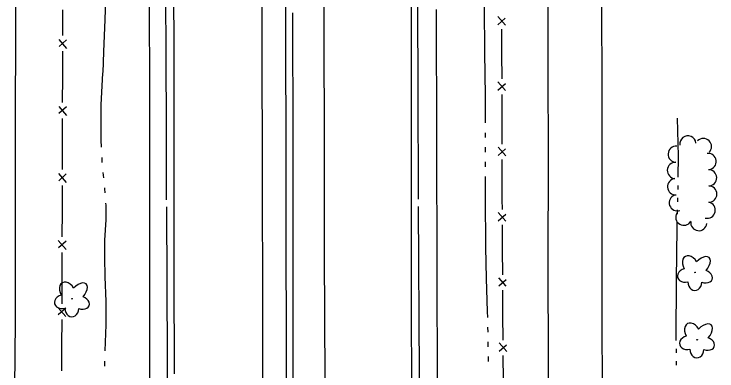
# Model space of a CAD drawing. Extents: x 589250 to 1188077, y 162953 to 363065.
# Drawn here: x 593928.7 to 594218.9, y 177801.2 to 177948.7 of the extents above; entities that cross this region are included whole.
import ezdxf

# ---------------------------------------------------------------- set-up
doc = ezdxf.new("R2010")
doc.units = 0
for name, color, linetype in [('E_DRN_Pipe', 7, 'Continuous'), ('E_DRN_SS_UG', 7, 'Continuous'), ('E_FEN_P', 7, 'Continuous'), ('E_LAND_TreeLine_P', 7, 'Continuous'), ('E_LAND_Vegetation', 7, 'Continuous'), ('E_RDWY', 7, 'Continuous'), ('E_RDWY_Gravel', 7, 'Continuous'), ('E_WAL', 7, 'Continuous'), ('E_WTR_FlowLine', 7, 'Continuous')]:
    doc.layers.add(name, color=color, linetype=linetype)

msp = doc.modelspace()

# ---------------------------------------------------------------- linework, layer by layer
at = {"layer": 'E_DRN_Pipe'}
for points in [[(593991.57, 177872), (593991.6, 177902.19), (593991.52, 177930.73), (593991.39, 177957.88), (593991.37, 177984.08), (593991.57, 178013.68), (593991.32, 178043.93), (593991.11, 178075.86), (593991.08, 178109.7), (593991.11, 178141.67), (593990.96, 178168.93), (593990.96, 178198.13), (593990.87, 178226.77), (593990.92, 178256.3), (593990.89, 178287.99), (593990.94, 178321.74), (593990.83, 178369)], [(594095.7, 177872.17), (594095.53, 177918.3), (594095.49, 177951.16), (594095.38, 177986.06), (594095.35, 178018.16), (594095.12, 178056.39), (594095.19, 178089.93), (594095.35, 178124.34), (594095.26, 178155.19), (594095.18, 178186.56), (594095.01, 178218.44), (594095.05, 178248.13), (594094.84, 178279.52), (594095.01, 178311.1), (594094.91, 178340.51), (594094.8, 178369.16)], [(593991.6, 177869), (593991.91, 177805.87), (593991.97, 177782.53), (593992.19, 177745.63), (593992.29, 177709.08), (593992.21, 177678.26), (593992.19, 177649.13), (593992.11, 177619.16), (593992.04, 177587.6), (593992.07, 177564.45), (593992.2, 177537.81), (593992.37, 177507.36), (593992.31, 177472.51), (593992.47, 177440.45), (593992.56, 177410.05), (593992.48, 177381.72), (593992.49, 177372)], [(594095.54, 177869.16), (594095.95, 177799.97), (594096.06, 177766.36), (594096.13, 177733.27), (594096.2, 177704.46), (594096.1, 177671.52), (594096.26, 177637.8), (594096.41, 177604.79), (594096.5, 177575.91), (594096.53, 177544.73), (594096.62, 177515.38), (594096.68, 177487.25), (594096.66, 177451.16), (594096.62, 177419.79), (594096.79, 177388.55), (594096.81, 177372.17)]]:
    msp.add_lwpolyline(points, dxfattribs=at)
at = {"layer": 'E_DRN_SS_UG'}
msp.add_line((594041.33, 177717.12), (594040.94, 177964.54), dxfattribs=at)
at = {"layer": 'E_FEN_P'}
for p, q in [((593948.69, 177950.47), (593948.68, 177939.88)), ((594131.59, 177944.13), (594128.46, 177947.71)), ((594128.46, 177944.28), (594131.52, 177946.99)), ((594130.17, 177932.23), (594130.15, 177942.54)), ((593947.2, 177938.25), (593950.4, 177934.56)), ((593950.41, 177938.08), (593947.26, 177935.31)), ((593948.68, 177933.33), (593948.67, 177931.48)), ((593948.67, 177931.48), (593948.65, 177922.74)), ((594130.19, 177921.93), (594130.17, 177932.23)), ((593948.65, 177922.74), (593948.62, 177912.15)), ((594131.64, 177917.14), (594128.51, 177920.72)), ((594128.52, 177917.29), (594131.57, 177920)), ((594130.22, 177905.24), (594130.2, 177915.55)), ((593947.13, 177910.53), (593950.33, 177906.83)), ((593950.34, 177910.35), (593947.19, 177907.58)), ((593948.6, 177905.6), (593948.57, 177895.01)), ((594130.25, 177894.94), (594130.22, 177905.24)), ((593948.57, 177895.01), (593948.54, 177884.42)), ((594131.7, 177890.15), (594128.57, 177893.73)), ((594128.57, 177890.3), (594131.63, 177893.01)), ((594130.28, 177878.25), (594130.26, 177888.56)), ((593947.05, 177882.8), (593950.25, 177879.1)), ((593950.26, 177882.62), (593947.11, 177879.85)), ((594130.29, 177872.08), (594130.28, 177878.25)), ((593948.52, 177877.87), (593948.49, 177867.28)), ((594130.32, 177867.95), (594130.29, 177872.08)), ((593948.49, 177867.28), (593948.46, 177856.69)), ((594131.79, 177863.16), (594128.64, 177866.73)), ((594128.66, 177863.31), (594131.71, 177866.03)), ((594130.42, 177851.26), (594130.36, 177861.57)), ((593946.97, 177855.07), (593950.17, 177851.37)), ((593950.18, 177854.89), (593947.03, 177852.13)), ((593948.44, 177850.14), (593948.41, 177839.55)), ((594130.49, 177840.96), (594130.42, 177851.26)), ((593948.41, 177839.55), (593948.38, 177828.97)), ((594131.96, 177836.17), (594128.81, 177839.74)), ((594128.83, 177836.32), (594131.88, 177839.04)), ((594130.59, 177824.27), (594130.52, 177834.58)), ((593946.89, 177827.34), (593950.09, 177823.64)), ((593950.1, 177827.16), (593946.95, 177824.4)), ((594130.65, 177813.97), (594130.59, 177824.27)), ((593948.36, 177822.41), (593948.33, 177811.82)), ((593948.33, 177811.82), (593948.29, 177801.24)), ((594132.13, 177809.18), (594128.98, 177812.75)), ((594129, 177809.33), (594132.04, 177812.05)), ((594130.76, 177797.28), (594130.69, 177807.59))]:
    msp.add_line(p, q, dxfattribs=at)
at = {"layer": 'E_LAND_TreeLine_P'}
for centre, radius, start, end in [((594206.93, 177894.99), 3.37, 7.055, 187.055), ((594213.35, 177893.94), 3.37, 315.4731, 135.4731), ((594202.15, 177890.81), 3.37, 86.9523, 266.9523), ((594215.27, 177887.78), 3.37, 277.3843, 97.3843), ((594201.79, 177884.08), 3.37, 86.9523, 266.9523), ((594215.47, 177881.03), 3.37, 271.3966, 91.3966), ((594201.87, 177877.36), 3.36, 94.4183, 274.4183), ((594215.58, 177874.3), 3.36, 270.4731, 90.4731), ((594202.6, 177870.7), 3.36, 108.4772, 288.4772), ((594214.88, 177867.66), 3.36, 257.1485, 77.1485), ((594205.26, 177864.75), 3.36, 149.5093, 329.5093), ((594211.45, 177862.53), 3.36, 173.0417, 353.0417)]:
    msp.add_arc(centre, radius, start, end, dxfattribs=at)
at = {"layer": 'E_LAND_Vegetation'}
for centre in [(594209.9, 177841.91), (593952.63, 177831.03), (594210.76, 177814.09)]:
    msp.add_circle(centre, 0.128, dxfattribs=at)
for centre, major_axis, ratio in [((594207.98, 177844.87), (2.06, -3.69), 0.691916), ((594212.49, 177844.52), (-3.2, -3.51), 0.560249), ((594206.18, 177840.72), (3.48, 0.96), 0.782863), ((594213.57, 177840.3), (-3.4, 1.25), 0.716896), ((593950.71, 177833.99), (2.06, -3.69), 0.691916), ((593955.22, 177833.64), (-3.2, -3.51), 0.560249), ((594209.8, 177837.93), (0.08, 3.45), 0.832022), ((593948.91, 177829.84), (3.48, 0.96), 0.782863), ((593956.3, 177829.42), (-3.4, 1.25), 0.716896), ((593952.53, 177827.04), (0.08, 3.45), 0.832022), ((594208.84, 177817.06), (2.06, -3.69), 0.691916), ((594213.35, 177816.71), (-3.2, -3.51), 0.560249), ((594207.04, 177812.9), (3.48, 0.96), 0.782863), ((594214.43, 177812.48), (-3.4, 1.25), 0.716896), ((594210.66, 177810.11), (0.08, 3.45), 0.832022)]:
    msp.add_ellipse(centre, major_axis=major_axis, ratio=ratio, start_param=1.570796, end_param=4.712389, dxfattribs=at)
at = {"layer": 'E_RDWY'}
for p, q in [((594030.95, 177990.73), (594030.98, 177937.93)), ((594092.62, 177988.71), (594092.64, 177930.3)), ((594056.8, 177943.35), (594056.72, 177987.09)), ((593994.76, 177937.1), (593994.65, 177980.55)), ((593929.23, 177973.5), (593929.34, 177939.99)), ((594149.19, 177927.17), (594149.18, 177971.1)), ((594171.32, 177960.12), (594171.37, 177915.34)), ((594056.84, 177893.08), (594056.8, 177943.35)), ((593929.34, 177939.99), (593929.08, 177906.52)), ((593994.82, 177889.67), (593994.76, 177937.1)), ((594030.98, 177937.93), (594031.11, 177880.69)), ((594092.64, 177930.3), (594092.62, 177876.48)), ((594149.44, 177887.8), (594149.19, 177927.17)), ((594171.37, 177915.34), (594171.47, 177863.97)), ((593929.08, 177906.52), (593929.2, 177862.25)), ((594056.95, 177849.67), (594056.84, 177893.08)), ((593994.87, 177841.48), (593994.82, 177889.67)), ((594149.18, 177846.85), (594149.44, 177887.8)), ((594031.11, 177880.69), (594031.23, 177828.45)), ((594092.62, 177876.48), (594092.65, 177827.87)), ((594171.47, 177863.97), (594171.47, 177821.47)), ((593929.2, 177862.25), (593929.15, 177821.63)), ((594057.1, 177797.64), (594056.95, 177849.67)), ((594149.39, 177802.86), (594149.18, 177846.85)), ((593994.93, 177800), (593994.87, 177841.48)), ((594031.23, 177828.45), (594031.27, 177773.03)), ((594092.65, 177827.87), (594092.89, 177774.32)), ((593929.15, 177821.63), (593928.69, 177778.02)), ((594171.47, 177821.47), (594171.58, 177773.68)), ((594149.45, 177761.56), (594149.39, 177802.86))]:
    msp.add_line(p, q, dxfattribs=at)
at = {"layer": 'E_RDWY_Gravel'}
for p, q in [((593984.69, 177914.85), (593984.57, 177957.93)), ((594103.02, 177950.61), (594103.19, 177895.77)), ((593984.78, 177870.5), (593984.69, 177914.85)), ((594103.19, 177895.77), (594103.3, 177844.01)), ((593984.79, 177830.14), (593984.78, 177870.5)), ((594103.3, 177844.01), (594103.37, 177794.63)), ((593984.82, 177789.08), (593984.79, 177830.14))]:
    msp.add_line(p, q, dxfattribs=at)
at = {"layer": 'E_WAL'}
for p, q in [((594043.88, 177896.26), (594043.84, 177949.22)), ((594043.93, 177838.59), (594043.88, 177896.26)), ((594044.02, 177783.7), (594043.93, 177838.59))]:
    msp.add_line(p, q, dxfattribs=at)
at = {"layer": 'E_WTR_FlowLine'}
for p, q in [((594122.98, 177948.63), (594122.87, 177961.94)), ((593966.42, 177954.78), (593966.23, 177946.44)), ((594123.08, 177935.7), (594122.98, 177948.63)), ((593966.23, 177946.44), (593965.63, 177933.11)), ((593965.63, 177933.11), (593965.28, 177924.56)), ((594123.12, 177932.88), (594123.08, 177935.7)), ((594123.26, 177923.85), (594123.12, 177932.88)), ((593965.28, 177924.56), (593965.26, 177924.24)), ((593965.26, 177924.24), (593964.55, 177911.23)), ((594123.33, 177914.91), (594123.26, 177923.85)), ((594123.4, 177903.71), (594123.33, 177914.91)), ((593964.55, 177911.23), (593964.55, 177896.61)), ((594202.53, 177905.71), (594202.9, 177889.94)), ((594123.43, 177898.12), (594123.42, 177899.69)), ((593964.55, 177896.61), (593964.68, 177893.69)), ((594123.43, 177897.67), (594123.43, 177898.12)), ((594123.41, 177891.64), (594123.42, 177893.65)), ((594202.9, 177889.94), (594202.81, 177881.24)), ((593964.88, 177889.48), (593964.97, 177887.37)), ((594123.38, 177885.6), (594123.39, 177887.62)), ((593965.38, 177883.18), (593965.6, 177881.08)), ((594123.34, 177871.08), (594123.37, 177881.58)), ((593966.06, 177876.89), (593966.1, 177876.52)), ((593966.1, 177876.52), (593966.21, 177874.79)), ((594202.77, 177877.25), (594202.74, 177876.18)), ((594202.78, 177877.87), (594202.77, 177877.25)), ((594202.66, 177872.8), (594202.62, 177871.12)), ((593966.48, 177870.58), (593966.53, 177869.78)), ((593966.53, 177869.78), (593966.58, 177863.7)), ((594123.48, 177854.36), (594123.34, 177871.08)), ((594202.54, 177867.74), (594202.5, 177866.05)), ((593966.58, 177863.7), (593966.02, 177855.23)), ((594202.41, 177862.68), (594202.36, 177860.27)), ((594202.36, 177860.27), (594202.1, 177838.85)), ((593966.02, 177855.23), (593966.04, 177847.65)), ((594123.52, 177852.41), (594123.48, 177854.36)), ((594123.8, 177839.47), (594123.52, 177852.41)), ((593966.04, 177847.65), (593966.18, 177840.57)), ((593966.18, 177840.57), (593966.21, 177840.03)), ((593966.21, 177840.03), (593966.65, 177829.85)), ((594124.23, 177825.75), (594123.8, 177839.47)), ((594202.1, 177838.21), (594202.02, 177815.37)), ((594202.1, 177838.85), (594202.1, 177838.21)), ((593966.65, 177829.85), (593966.6, 177820.21)), ((594124.28, 177823.25), (594124.23, 177825.75)), ((593966.6, 177820.21), (593966.14, 177809.48)), ((594124.4, 177817.22), (594124.36, 177819.23)), ((594202.02, 177815.37), (594202.02, 177813.73)), ((594124.5, 177812.16), (594124.48, 177813.19)), ((594124.51, 177811.18), (594124.5, 177812.16)), ((594202.04, 177810.36), (594202.05, 177808.67)), ((594124.56, 177805.15), (594124.54, 177807.16)), ((593966.06, 177805.27), (593966.07, 177803.16)), ((594202.07, 177805.29), (594202.08, 177803.61))]:
    msp.add_line(p, q, dxfattribs=at)

doc.saveas('drawing.dxf')
